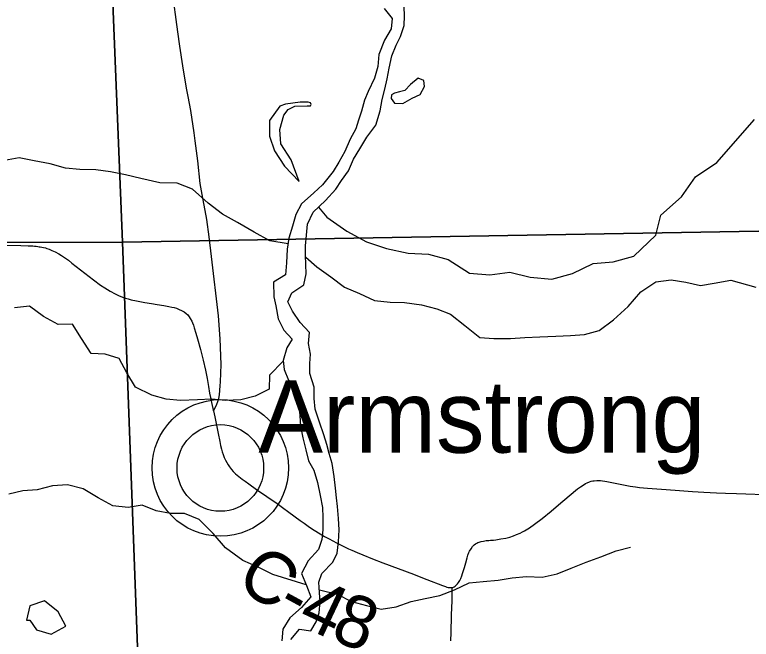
# Model space of a CAD drawing. Extents: x 1985906 to 2360102, y 891258 to 1222054.
# Drawn here: x 2102485 to 2106722, y 1060210 to 1063800 of the extents above; entities that cross this region are included whole.
import ezdxf

# ---------------------------------------------------------------- set-up
doc = ezdxf.new("R2010")
doc.units = 0
for name, color, linetype in [('GM_X_County_Road', 7, 'Continuous'), ('GM_X_County_Road_Text', 7, 'Continuous'), ('GM_X_Major_River', 7, 'Continuous'), ('GM_X_Minor_Lake', 7, 'Continuous'), ('GM_X_Minor_River', 7, 'Continuous'), ('GM_X_Section', 7, 'Continuous'), ('GM_X_Township_Road', 7, 'Continuous'), ('GM_X_Unincorporated', 7, 'Continuous'), ('GM_X_Unincorporated_Location', 7, 'Continuous'), ('GM_X_Unincorporated_Text', 7, 'Continuous')]:
    doc.layers.add(name, color=color, linetype=linetype)

msp = doc.modelspace()

# ---------------------------------------------------------------- linework, layer by layer
at = {"layer": 'GM_X_County_Road'}
for points in [[(2102341.2, 1062474.6), (2102520.8, 1062472.5), (2102562.3, 1062471.8), (2102578.5, 1062471.2), (2102589.8, 1062470.8), (2102599.7, 1062469.8), (2102608.9, 1062469), (2102617.7, 1062467.8), (2102625.1, 1062466.7), (2102632.3, 1062465.5), (2102641.7, 1062464), (2102650.7, 1062462.1), (2102661.5, 1062459.4), (2102670, 1062456.5), (2102683.7, 1062451.9), (2102699.4, 1062445.5), (2102717.8, 1062436.7), (2102738.6, 1062425.6), (2102755.2, 1062415.9), (2102794, 1062388.5), (2102814.4, 1062372.6), (2102913.4, 1062295.5), (2102937.9, 1062275.9), (2102978.7, 1062246.3), (2103003.3, 1062229.4), (2103033.8, 1062211.5), (2103063.1, 1062194.8), (2103082.4, 1062186), (2103105.5, 1062176.8), (2103122.1, 1062171.2), (2103138.3, 1062166.6), (2103155.4, 1062162), (2103186.3, 1062155.1), (2103234.3, 1062146.3), (2103273.1, 1062139.7), (2103305, 1062134.8), (2103342.3, 1062128.3), (2103372.3, 1062123.2), (2103388.9, 1062119.8), (2103402.6, 1062116.5), (2103416.2, 1062112.5), (2103431.4, 1062106.5), (2103444.8, 1062100.5), (2103461, 1062091.3), (2103471.5, 1062083), (2103480.3, 1062074.2), (2103488.5, 1062064), (2103495.5, 1062053.9), (2103503.9, 1062038.7), (2103508.1, 1062028.8), (2103513.1, 1062015.9), (2103518.4, 1061999.3), (2103527.3, 1061969.4), (2103536.9, 1061936.9), (2103553.9, 1061874.8), (2103569.8, 1061814.7), (2103582.3, 1061757.6), (2103591.5, 1061709.6), (2103599.9, 1061663), (2103606.7, 1061625.5), (2103611.8, 1061599.2), (2103617.8, 1061571.1), (2103625.4, 1061537.2), (2103628.7, 1061522.5)], [(2103628.7, 1061522.5), (2103636.2, 1061489.4), (2103648.2, 1061431.7), (2103656.1, 1061393.3), (2103664.8, 1061347.2), (2103669.4, 1061324.6), (2103675, 1061302.4), (2103679.1, 1061287.6), (2103683.8, 1061272.7), (2103690.2, 1061255.8), (2103697.6, 1061239.6), (2103705.3, 1061226), (2103712.8, 1061212.9), (2103720.6, 1061201.3), (2103732.3, 1061186.1), (2103742.6, 1061174.8), (2103755.1, 1061161.9), (2103775.1, 1061145), (2103793.4, 1061130.3), (2103810.7, 1061118), (2103831.8, 1061103), (2103877.1, 1061071.6), (2103995.2, 1060989.5), (2104025.3, 1060967.3), (2104061.8, 1060941.1), (2104127.2, 1060893.3), (2104150.4, 1060876.7), (2104173, 1060860.4), (2104192.6, 1060847.5), (2104208.7, 1060836.7), (2104242, 1060816.6), (2104266.9, 1060801.7), (2104293.8, 1060786.6), (2104337.2, 1060763.6), (2104381.7, 1060741.6), (2104405.5, 1060730.4), (2104424.9, 1060721.6), (2104454.9, 1060708.2), (2104487.2, 1060695.4), (2104542.6, 1060673.1), (2104603.1, 1060649.6), (2104778.4, 1060584.2), (2104820.9, 1060567.8), (2104856.5, 1060553.5), (2104946.4, 1060518.3), (2104962.6, 1060512.9), (2104970.8, 1060510.3), (2104978.5, 1060508.5), (2104986.2, 1060507.1), (2104992.1, 1060506.7), (2104996.2, 1060506.7), (2105000.9, 1060507.3)], [(2105000.9, 1060507.3), (2105004.9, 1060508.3), (2105009.4, 1060510.1), (2105013.4, 1060512.3), (2105019.2, 1060516.1), (2105027.4, 1060522.7), (2105031.9, 1060527.8), (2105038.7, 1060536.8), (2105045.5, 1060548.8), (2105050.9, 1060559.8), (2105056.6, 1060574.4), (2105061.6, 1060588.3), (2105072.2, 1060623.2), (2105079.7, 1060649.7), (2105087.5, 1060678), (2105092.1, 1060692.6), (2105098.1, 1060708.5), (2105102.1, 1060716.9), (2105110.2, 1060730.2), (2105118.9, 1060742.4), (2105128.5, 1060752.3), (2105136.3, 1060758.2), (2105143.8, 1060762.9), (2105150, 1060765.7), (2105157.1, 1060768.5), (2105168, 1060771.4), (2105181.2, 1060774.1), (2105197, 1060776.9), (2105213.1, 1060778.4), (2105221.5, 1060779), (2105239.9, 1060780.6), (2105252.1, 1060782.2), (2105262.6, 1060783.4), (2105282.2, 1060786.5), (2105309.9, 1060791.5), (2105333.8, 1060797.7), (2105355, 1060804.8), (2105372.1, 1060811.4), (2105392.8, 1060820.1), (2105406.3, 1060827.5), (2105418.1, 1060833.7), (2105446.4, 1060851.2), (2105475.7, 1060871.4), (2105518.9, 1060904.6), (2105571.1, 1060946.7), (2105614.1, 1060982.7), (2105675.1, 1061033.7), (2105723.3, 1061073.8), (2105739.9, 1061086.1), (2105754.4, 1061096.2), (2105768.1, 1061104.6), (2105779, 1061109.9), (2105791.7, 1061114.8), (2105801.7, 1061118), (2105810.7, 1061119.8), (2105819.4, 1061121.4), (2105833.4, 1061122.9), (2105845.2, 1061122.9), (2105854.5, 1061122.6), (2105866.7, 1061121.4), (2105879.7, 1061119.6), (2105891.6, 1061117.6), (2105929.5, 1061109.9), (2105978.3, 1061099.6), (2106025.9, 1061089.9), (2106055.5, 1061085.5), (2106080.3, 1061082.8), (2106125.2, 1061078.7), (2106178.4, 1061074.3), (2106233.5, 1061070.4), (2106308.9, 1061065.1), (2106384.9, 1061059.7), (2106448.9, 1061056.2), (2106521.4, 1061052.3), (2106574.9, 1061049.9), (2106636.6, 1061047.2), (2106849.7, 1061040)], [(2104994.4, 1060201.6), (2104995.4, 1060249.8), (2104997.3, 1060346.5), (2104999.1, 1060395.5), (2105000.9, 1060427.7), (2105001.2, 1060489.5), (2105000.9, 1060507.3)]]:
    msp.add_lwpolyline(points, dxfattribs=at)
at = {"layer": 'GM_X_Major_River'}
for points in [[(2104175.4, 1061909.4), (2104181.6, 1061973.5), (2104127.7, 1062031.8), (2104083.8, 1062096), (2104056, 1062150.2), (2104080.1, 1062202.3), (2104148.4, 1062248.2), (2104162.6, 1062310.3), (2104158.9, 1062418.5), (2104159, 1062470.6), (2104163.2, 1062532.7), (2104169.4, 1062596.8), (2104201.6, 1062664.9), (2104273.9, 1062732.8), (2104332.2, 1062796.8), (2104364.4, 1062846.8), (2104404.6, 1062902.8), (2104434.8, 1062968.9), (2104471, 1063028.9), (2104511.3, 1063096.9), (2104563.5, 1063164.9), (2104587.8, 1063247.1), (2104600, 1063313.1), (2104614.2, 1063371.2), (2104628.4, 1063431.3), (2104638.6, 1063493.4), (2104654.8, 1063563.5), (2104679, 1063625.6), (2104705.2, 1063675.6), (2104725.4, 1063737.7), (2104727.5, 1063793.8), (2104725.7, 1063845.9)], [(2104611.5, 1063836.2), (2104657.4, 1063777.9), (2104651.2, 1063719.8), (2104613, 1063653.8), (2104580.7, 1063571.7), (2104574.5, 1063501.6), (2104554.3, 1063435.5), (2104518, 1063359.4), (2104497.9, 1063309.4), (2104479.6, 1063245.3), (2104463.5, 1063193.3), (2104447.3, 1063143.2), (2104415.1, 1063085.2), (2104384.9, 1063013.1), (2104350.6, 1062953.1), (2104316.4, 1062899.1), (2104256.1, 1062823.1), (2104205.9, 1062777.1), (2104135.7, 1062713.1), (2104103.4, 1062651.1), (2104083.2, 1062585), (2104063, 1062514.9), (2104052.8, 1062452.8), (2104048.6, 1062374.7), (2104042.4, 1062304.6), (2103974.2, 1062262.7), (2103975.9, 1062178.5), (2103987.8, 1062126.3), (2104001.6, 1062052.2), (2104033.5, 1061985.9), (2104081.4, 1061935.7), (2104051.2, 1061885.7), (2104029, 1061811.6), (2104034.8, 1061761.5), (2104060.7, 1061699.3), (2104110.5, 1061625), (2104120.4, 1061566.9), (2104126.2, 1061494.7), (2104130, 1061434.6), (2104141.9, 1061368.4), (2104159.7, 1061298.2), (2104175.5, 1061236.1), (2104205.4, 1061181.9), (2104227.2, 1061111.7), (2104243.1, 1061035.5), (2104254.9, 1060967.3), (2104258.7, 1060909.2), (2104258.5, 1060839), (2104252.4, 1060782.9), (2104232.2, 1060726.9)], [(2104074.5, 1060208.2), (2104122.7, 1060268.2), (2104188.8, 1060258), (2104219, 1060310.1), (2104237.1, 1060362.1), (2104243.3, 1060426.2), (2104239.5, 1060476.3), (2104235.6, 1060538.5), (2104251.8, 1060588.5), (2104316.1, 1060652.5), (2104340.2, 1060704.6), (2104348.4, 1060770.7), (2104352.6, 1060838.8), (2104348.8, 1060904.9), (2104343, 1060973.1), (2104337.1, 1061023.2), (2104331.3, 1061079.3), (2104323.5, 1061145.5), (2104311.7, 1061219.7), (2104293.8, 1061277.8), (2104279.9, 1061330), (2104264.1, 1061386.1), (2104238.2, 1061458.3), (2104214.4, 1061532.6), (2104208.6, 1061594.7), (2104208.8, 1061658.8), (2104183, 1061737.1), (2104183.1, 1061795.2), (2104187.3, 1061849.3), (2104175.4, 1061909.4)], [(2104232.2, 1060726.9), (2104173.9, 1060660.9), (2104135.6, 1060588.8), (2104163.5, 1060518.6), (2104189.3, 1060454.4), (2104135.1, 1060392.4), (2104068.8, 1060332.5), (2104028.6, 1060268.5), (2104022.4, 1060200.3)]]:
    msp.add_lwpolyline(points, dxfattribs=at)
at = {"layer": 'GM_X_Minor_Lake'}
for p, q in [((2104128, 1063296.4), (2104042.2, 1063285.7)), ((2104173.4, 1063296.4), (2104128, 1063296.4)), ((2104186.4, 1063294.3), (2104173.4, 1063296.4)), ((2104190.7, 1063284), (2104186.4, 1063294.3)), ((2104058.1, 1063256.1), (2104097.1, 1063273.7)), ((2104097.1, 1063273.7), (2104167.4, 1063275.9)), ((2104167.4, 1063275.9), (2104186.4, 1063276.4)), ((2104186.4, 1063276.4), (2104190.7, 1063284)), ((2102572.2, 1060319.2), (2102611.2, 1060264.4))]:
    msp.add_line(p, q, dxfattribs=at)
for points in [[(2104670, 1063290.9), (2104718.1, 1063288.8), (2104772.2, 1063320.7), (2104818.4, 1063340.6), (2104842.5, 1063386.7), (2104838.6, 1063422.8), (2104806.6, 1063434.9), (2104762.5, 1063398.9), (2104730.3, 1063364.9), (2104698.3, 1063357), (2104670.2, 1063349), (2104652.1, 1063339.1), (2104650.1, 1063319)], [(2104650.1, 1063319), (2104670, 1063290.9)], [(2104042.2, 1063285.7), (2104010, 1063274), (2103950.6, 1063192.4), (2103951.3, 1063102.1), (2103980.2, 1063017.3), (2104037.2, 1062930.2), (2104122.3, 1062840.7)], [(2104122.3, 1062840.7), (2104075.9, 1062965.8), (2104017, 1063057), (2104010.1, 1063139.4), (2104033.4, 1063223.4), (2104058.1, 1063256.1)], [(2102611.2, 1060264.4), (2102695.2, 1060239.2), (2102780.2, 1060286.3), (2102735.2, 1060367.2), (2102655.8, 1060430.5), (2102573, 1060401.5), (2102553.7, 1060319.4), (2102572.2, 1060319.2)]]:
    msp.add_lwpolyline(points, dxfattribs=at)
at = {"layer": 'GM_X_Minor_River'}
for points in [[(2104232.3, 1062693.7), (2104280, 1062635.8), (2104395.4, 1062555.9), (2104508.9, 1062494.2), (2104624.9, 1062456.5), (2104749, 1062428.7), (2104865.4, 1062423.1), (2104979.5, 1062393.5), (2105100.8, 1062313.5), (2105219.2, 1062303.9), (2105333.9, 1062320.4), (2105449.9, 1062290.8), (2105574.3, 1062279.1), (2105693.2, 1062311.6), (2105812.6, 1062370.3), (2105927.2, 1062378.8), (2106046.1, 1062411.3), (2106172.4, 1062532.1), (2106202.2, 1062648.2), (2106320.1, 1062753), (2106402.1, 1062868.4), (2106523.8, 1062951.1), (2106741, 1063196.9)], [(2104057.8, 1062483.4), (2103952.7, 1062499.6), (2103863.1, 1062551), (2103767.5, 1062606.5), (2103679.8, 1062653.8), (2103598.4, 1062717.2), (2103507.1, 1062796.7), (2103419.3, 1062832.1), (2103320.9, 1062833.4), (2103210.8, 1062858.9), (2103122.7, 1062880.2), (2103036.6, 1062897.4), (2102952.4, 1062908.6), (2102860.1, 1062909.8), (2102777.9, 1062918.9), (2102689.8, 1062942.2), (2102597.7, 1062959.5), (2102511.6, 1062976.7), (2102427, 1062961.8)], [(2104159.3, 1062406.6), (2104223.7, 1062351.4), (2104303.2, 1062294.1), (2104382.7, 1062234.8), (2104468.5, 1062197.5), (2104554.3, 1062158.2), (2104644.5, 1062146.9), (2104726.9, 1062145.8), (2104825.1, 1062132.5), (2104913.1, 1062109.2), (2104993, 1062078), (2105074.4, 1062012.7), (2105161.8, 1061945.2), (2105242, 1061938.1), (2105336.4, 1061938.9), (2105418.8, 1061943.8), (2105505.3, 1061948.7), (2105597.7, 1061951.4), (2105682.1, 1061956.3), (2105762.5, 1061961.3), (2105847.2, 1061984.2), (2105930.4, 1062045.4), (2106013.9, 1062122.6), (2106087.4, 1062207.9), (2106172.5, 1062265), (2106261.1, 1062275.9), (2106345.2, 1062262.7), (2106429.3, 1062243.5), (2106509.8, 1062256.5), (2106604.5, 1062273.3), (2106749.1, 1062234.5)], [(2104029.4, 1061807.7), (2103951.7, 1061728.5), (2103948.5, 1061648.2), (2103867.6, 1061607.1), (2103787, 1061586.1), (2103698.6, 1061583.3), (2103618.3, 1061590.4), (2103535.9, 1061585.5), (2103439.5, 1061582.7), (2103357.2, 1061589.9), (2103273.2, 1061613.1), (2103179.5, 1061658.5), (2103130.5, 1061741.5), (2103085.5, 1061824.4), (2103005.5, 1061849.6), (2102925.2, 1061852.7), (2102870.2, 1061939.8), (2102817.2, 1062020.8), (2102734.8, 1062019.9), (2102651.1, 1062065.2), (2102569.6, 1062124.5), (2102483.2, 1062115.6)], [(2104161.9, 1060522.6), (2103969.4, 1060581.6), (2103885.6, 1060624.9), (2103797.8, 1060662.2), (2103698.4, 1060735.8), (2103627.3, 1060817.1), (2103546.1, 1060898.5), (2103462.3, 1060933.8), (2103382, 1060932.9), (2103299.8, 1060948), (2103218, 1060981.2), (2103137.4, 1060968.3), (2103049.2, 1060977.5), (2102965.5, 1061022.8), (2102879.9, 1061074.1), (2102789.9, 1061097.4), (2102703.4, 1061092.6), (2102614.7, 1061069.6), (2102532.3, 1061062.7), (2102451.7, 1061043.7)], [(2104238.3, 1060495.1), (2104339.3, 1060470.2), (2104423, 1060426.9), (2104509, 1060403.7), (2104593.1, 1060382.5), (2104679.7, 1060397.4), (2104766.4, 1060426.3), (2104847, 1060445.3), (2104931.6, 1060462.3), (2105014.4, 1060493.3), (2105099.4, 1060534.3), (2105179.8, 1060541.3), (2105266.3, 1060550.2), (2105346.8, 1060563.1), (2105429.2, 1060570.1), (2105519.6, 1060566.9), (2105606.2, 1060585.8), (2105687, 1060618.8), (2105771.8, 1060653.8), (2105856.6, 1060684.8), (2105945.5, 1060717.8), (2106028.1, 1060738.8)]]:
    msp.add_lwpolyline(points, dxfattribs=at)
at = {"layer": 'GM_X_Section'}
for points in [[(2102888.9, 1067851.5), (2108274.9, 1067879.3), (2108436.6, 1062508.9), (2106763.2, 1062556.4), (2103105, 1062493.2)], [(2097395.3, 1067860.9), (2102888.9, 1067851.5), (2103105, 1062493.2), (2097527.5, 1062484.2)], [(2108436.6, 1062508.9), (2108578.1, 1057164.4), (2105626.3, 1057164.1), (2103305.1, 1057114.9), (2103105, 1062493.2), (2106763.2, 1062556.4)], [(2097527.5, 1062484.2), (2103105, 1062493.2), (2103305.1, 1057114.9), (2103253.1, 1057114.6), (2097994, 1057075.2)]]:
    msp.add_lwpolyline(points, close=True, dxfattribs=at)
at = {"layer": 'GM_X_Township_Road'}
msp.add_lwpolyline([(2103628.7, 1061522.5), (2103638, 1061541), (2103647.8, 1061560.5), (2103654.7, 1061577.2), (2103659.6, 1061594.2), (2103663.2, 1061614.6), (2103667.7, 1061667.4), (2103669.3, 1061690.6), (2103672.6, 1061789.4), (2103667, 1061936.6), (2103656.8, 1062069.6), (2103617.4, 1062410.7), (2103603.2, 1062523.3), (2103589.8, 1062622.9), (2103564, 1062765.7), (2103552.8, 1062830.1), (2103539.3, 1062960.4), (2103524.1, 1063075.1), (2103518, 1063121.8), (2103497.7, 1063249.6), (2103482.2, 1063329.6), (2103474.1, 1063378.4), (2103452.5, 1063506.7), (2103435.9, 1063619.9), (2103423.4, 1063702), (2103390.9, 1063944.4)], dxfattribs=at)
at = {"layer": 'GM_X_Unincorporated'}
for radius in [392.8, 249]:
    msp.add_circle((2103668.3, 1061194.7), radius, dxfattribs=at)
at = {"layer": 'GM_X_Unincorporated_Location'}
msp.add_line((2103668.3, 1061194.7), (2103668.3, 1061194.7), dxfattribs=at)

# ---------------------------------------------------------------- texts
at = {"layer": 'GM_X_County_Road_Text'}
for s, rotation, p in [('C', 325.419, (2103746.2, 1060525.6)), ('4', 334.6858, (2104103.2, 1060300.4)), ('-', 331.4421, (2103978.4, 1060367.7)), ('8', 338.9647, (2104292.7, 1060211.8))]:
    msp.add_text(s, height=300, rotation=rotation, dxfattribs=at).set_placement(p)
at = {"layer": 'GM_X_Unincorporated_Text'}
msp.add_text('Armstrong', height=417, rotation=0, dxfattribs=at).set_placement((2103887, 1061282.2))

doc.saveas('drawing.dxf')
